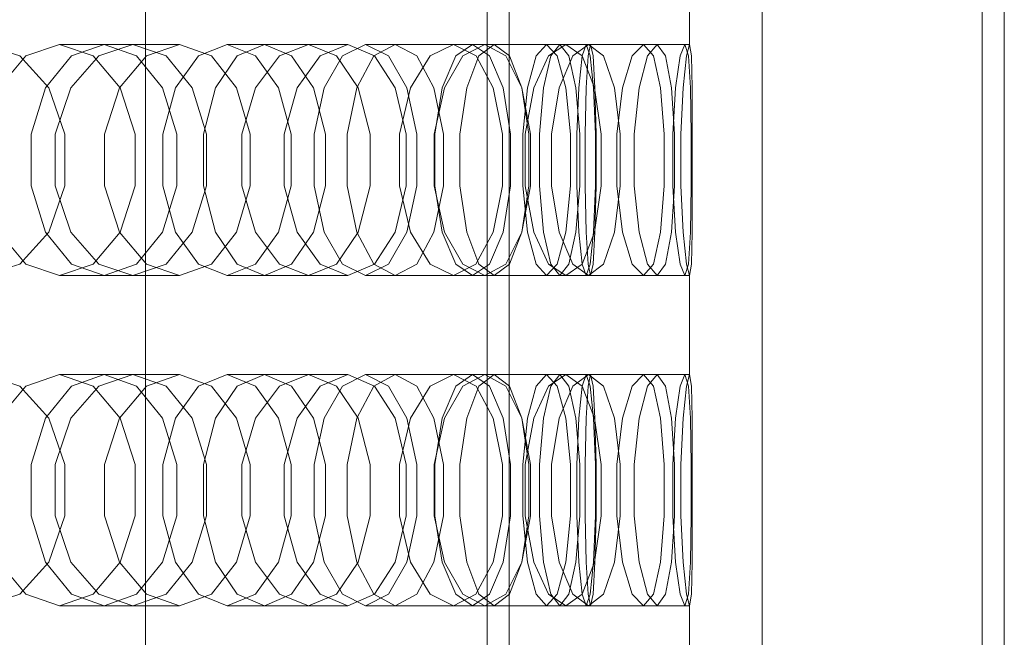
# Model space of a CAD drawing. Header units: millimetres. Extents: x -4738 to 65662, y -68080 to 6847.
# Tile 693 of 1056: x 25520 to 25699, y -18097 to -17984. Entities that reach past the tile are written whole.
import ezdxf

# ---------------------------------------------------------------- set-up
doc = ezdxf.new("R2010")
doc.units = ezdxf.units.MM
doc.layers.add('superior_briquetadora', color=7, linetype='Continuous', lineweight=0)

msp = doc.modelspace()

# ---------------------------------------------------------------- linework, layer by layer
at = {"layer": 'superior_briquetadora'}
for p, q in [((25542.964, -18160), (25542.964, -17800)), ((25605.067, -17805), (25605.067, -18195)), ((25609.067, -17805), (25609.067, -18195)), ((25695.067, -17805), (25695.067, -18195)), ((25699.067, -17805), (25699.067, -18195)), ((25605.067, -17816), (25605.067, -18194)), ((25655.067, -17816), (25655.067, -18194)), ((25641.845, -17971), (25641.845, -17989)), ((25520.167, -17991.08), (25513.486, -17989)), ((25527.368, -17989), (25521.249, -17991.08)), ((25527.368, -17989), (25540.706, -17989)), ((25533.487, -17991.08), (25527.368, -17989)), ((25529.549, -17991.08), (25535.443, -17989)), ((25534.508, -17991.08), (25540.706, -17989)), ((25535.443, -17989), (25549.169, -17989)), ((25535.443, -17989), (25541.338, -17991.08)), ((25540.706, -17989), (25546.747, -17991.08)), ((25549.169, -17989), (25543.193, -17991.08)), ((25554.983, -17991.08), (25549.169, -17989)), ((25557.801, -17989), (25552.616, -17991.08)), ((25557.801, -17989), (25572.602, -17989)), ((25562.987, -17991.08), (25557.801, -17989)), ((25559.668, -17991.08), (25564.605, -17989)), ((25564.605, -17989), (25579.733, -17989)), ((25564.605, -17989), (25569.543, -17991.08)), ((25567.329, -17991.08), (25572.602, -17989)), ((25572.602, -17989), (25577.701, -17991.08)), ((25579.733, -17989), (25574.706, -17991.08)), ((25582.969, -17989), (25578.806, -17991.08)), ((25584.582, -17991.08), (25579.733, -17989)), ((25582.969, -17989), (25598.98, -17989)), ((25587.132, -17991.08), (25582.969, -17989)), ((25584.49, -17991.08), (25588.385, -17989)), ((25588.385, -17989), (25604.657, -17989)), ((25588.385, -17989), (25592.281, -17991.08)), ((25594.723, -17991.08), (25598.98, -17989)), ((25598.98, -17989), (25603.05, -17991.08)), ((25602.44, -17989), (25599.371, -17991.08)), ((25604.657, -17989), (25600.666, -17991.08)), ((25602.44, -17989), (25619.388, -17989)), ((25605.51, -17991.08), (25602.44, -17989)), ((25603.59, -17991.08), (25606.377, -17989)), ((25608.458, -17991.08), (25604.657, -17989)), ((25606.377, -17989), (25623.514, -17989)), ((25606.377, -17989), (25609.164, -17991.08)), ((25615.883, -17989), (25613.959, -17991.08)), ((25615.883, -17989), (25633.477, -17989)), ((25617.806, -17991.08), (25615.883, -17989)), ((25616.219, -17991.08), (25619.388, -17989)), ((25616.641, -17991.08), (25618.272, -17989)), ((25618.272, -17989), (25635.981, -17989)), ((25618.272, -17989), (25619.903, -17991.08)), ((25619.388, -17989), (25622.358, -17991.08)), ((25623.514, -17989), (25620.626, -17991.08)), ((25623.066, -17989), (25622.321, -17991.08)), ((25623.066, -17989), (25641.006, -17989)), ((25623.81, -17991.08), (25623.066, -17989)), ((25623.42, -17991.08), (25623.867, -17989)), ((25626.201, -17991.08), (25623.514, -17989)), ((25623.867, -17989), (25641.845, -17989)), ((25623.867, -17989), (25624.314, -17991.08)), ((25631.45, -17991.08), (25633.477, -17989)), ((25633.477, -17989), (25635.297, -17991.08)), ((25635.981, -17989), (25634.246, -17991.08)), ((25637.508, -17991.08), (25635.981, -17989)), ((25640.155, -17991.08), (25641.006, -17989)), ((25641.006, -17989), (25641.645, -17991.08)), ((25641.845, -17989), (25641.292, -17991.08)), ((25642.186, -17991.08), (25641.845, -17989)), ((25521.249, -17991.08), (25516.342, -17996.907)), ((25525.421, -17996.906), (25520.167, -17991.08)), ((25524.821, -17996.907), (25529.549, -17991.08)), ((25529.425, -17996.906), (25534.508, -17991.08)), ((25538.394, -17996.907), (25533.487, -17991.08)), ((25543.193, -17991.08), (25538.285, -17996.906)), ((25541.338, -17991.08), (25546.065, -17996.907)), ((25546.747, -17991.08), (25551.477, -17996.906)), ((25552.616, -17991.08), (25548.458, -17996.907)), ((25559.529, -17996.906), (25554.983, -17991.08)), ((25555.708, -17996.907), (25559.668, -17991.08)), ((25562.976, -17996.906), (25567.329, -17991.08)), ((25567.145, -17996.907), (25562.987, -17991.08)), ((25569.543, -17991.08), (25573.502, -17996.907)), ((25574.706, -17991.08), (25570.547, -17996.906)), ((25578.806, -17991.08), (25575.467, -17996.907)), ((25577.701, -17991.08), (25581.663, -17996.906)), ((25581.366, -17996.907), (25584.49, -17991.08)), ((25588.341, -17996.906), (25584.582, -17991.08)), ((25590.471, -17996.907), (25587.132, -17991.08)), ((25591.173, -17996.906), (25594.723, -17991.08)), ((25592.281, -17991.08), (25595.405, -17996.907)), ((25599.371, -17991.08), (25596.909, -17996.907)), ((25600.666, -17991.08), (25597.327, -17996.906)), ((25601.354, -17996.907), (25603.59, -17991.08)), ((25603.05, -17991.08), (25606.176, -17996.906)), ((25607.972, -17996.907), (25605.51, -17991.08)), ((25611.366, -17996.906), (25608.458, -17991.08)), ((25609.164, -17991.08), (25611.399, -17996.907)), ((25613.959, -17991.08), (25612.417, -17996.907)), ((25613.533, -17996.906), (25616.219, -17991.08)), ((25615.333, -17996.907), (25616.641, -17991.08)), ((25619.349, -17996.907), (25617.806, -17991.08)), ((25620.626, -17991.08), (25618.164, -17996.906)), ((25619.903, -17991.08), (25621.211, -17996.907)), ((25622.321, -17991.08), (25621.724, -17996.907)), ((25622.358, -17991.08), (25624.596, -17996.906)), ((25623.061, -17996.907), (25623.42, -17991.08)), ((25624.407, -17996.907), (25623.81, -17991.08)), ((25624.314, -17991.08), (25624.672, -17996.907)), ((25628.209, -17996.906), (25626.201, -17991.08)), ((25629.675, -17996.906), (25631.45, -17991.08)), ((25634.246, -17991.08), (25632.704, -17996.906)), ((25635.297, -17991.08), (25636.607, -17996.906)), ((25638.582, -17996.906), (25637.508, -17991.08)), ((25639.321, -17996.906), (25640.155, -17991.08)), ((25641.292, -17991.08), (25640.696, -17996.906)), ((25641.645, -17991.08), (25642.005, -17996.906)), ((25642.307, -17996.906), (25642.186, -17991.08)), ((25522.198, -18005.327), (25524.821, -17996.907)), ((25528.297, -18005.326), (25525.421, -17996.906)), ((25526.56, -18005.326), (25529.425, -17996.906)), ((25538.285, -17996.906), (25535.516, -18005.326)), ((25541.118, -18005.327), (25538.394, -17996.907)), ((25546.065, -17996.907), (25548.689, -18005.327)), ((25548.458, -17996.907), (25546.15, -18005.327)), ((25551.477, -17996.906), (25554.058, -18005.326)), ((25553.511, -18005.327), (25555.708, -17996.907)), ((25562.006, -18005.326), (25559.529, -17996.906)), ((25560.511, -18005.326), (25562.976, -17996.906)), ((25569.453, -18005.327), (25567.145, -17996.907)), ((25570.547, -17996.906), (25568.19, -18005.326)), ((25573.502, -17996.907), (25575.7, -18005.327)), ((25575.467, -17996.907), (25573.614, -18005.327)), ((25579.632, -18005.327), (25581.366, -17996.907)), ((25581.663, -17996.906), (25583.814, -18005.326)), ((25590.378, -18005.326), (25588.341, -17996.906)), ((25589.15, -18005.326), (25591.173, -17996.906)), ((25592.323, -18005.327), (25590.471, -17996.907)), ((25595.405, -17996.907), (25597.139, -18005.327)), ((25597.327, -17996.906), (25595.42, -18005.326)), ((25596.909, -17996.907), (25595.543, -18005.327)), ((25600.114, -18005.327), (25601.354, -17996.907)), ((25606.176, -17996.906), (25607.859, -18005.326)), ((25609.338, -18005.327), (25607.972, -17996.907)), ((25612.927, -18005.326), (25611.366, -17996.906)), ((25611.399, -17996.907), (25612.64, -18005.327)), ((25612.417, -17996.907), (25611.56, -18005.327)), ((25611.987, -18005.326), (25613.533, -17996.906)), ((25614.607, -18005.327), (25615.333, -17996.907)), ((25618.164, -17996.906), (25616.742, -18005.326)), ((25620.205, -18005.327), (25619.349, -17996.907)), ((25621.211, -17996.907), (25621.937, -18005.327)), ((25621.724, -17996.907), (25621.393, -18005.327)), ((25622.862, -18005.327), (25623.061, -17996.907)), ((25624.739, -18005.327), (25624.407, -17996.907)), ((25624.596, -17996.906), (25625.782, -18005.326)), ((25624.672, -17996.907), (25624.871, -18005.327)), ((25629.268, -18005.326), (25628.209, -17996.906)), ((25628.632, -18005.326), (25629.675, -17996.906)), ((25632.704, -17996.906), (25631.79, -18005.326)), ((25636.607, -17996.906), (25637.276, -18005.326)), ((25639.12, -18005.326), (25638.582, -17996.906)), ((25638.8, -18005.326), (25639.321, -17996.906)), ((25640.696, -17996.906), (25640.306, -18005.326)), ((25642.005, -17996.906), (25642.146, -18005.326)), ((25642.316, -18005.326), (25642.307, -17996.906)), ((25522.198, -18014.673), (25522.198, -18005.327)), ((25526.56, -18014.674), (25526.56, -18005.326)), ((25528.297, -18014.674), (25528.297, -18005.326)), ((25535.516, -18005.326), (25535.516, -18014.674)), ((25541.118, -18014.673), (25541.118, -18005.327)), ((25546.15, -18005.327), (25546.15, -18014.673)), ((25548.689, -18005.327), (25548.689, -18014.673)), ((25553.511, -18014.673), (25553.511, -18005.327)), ((25554.058, -18005.326), (25554.058, -18014.674)), ((25560.511, -18014.674), (25560.511, -18005.326)), ((25562.006, -18014.674), (25562.006, -18005.326)), ((25568.19, -18005.326), (25568.19, -18014.674)), ((25569.453, -18014.673), (25569.453, -18005.327)), ((25573.614, -18005.327), (25573.614, -18014.673)), ((25575.7, -18005.327), (25575.7, -18014.673)), ((25579.632, -18014.673), (25579.632, -18005.327)), ((25583.814, -18005.326), (25583.814, -18014.674)), ((25589.15, -18014.674), (25589.15, -18005.326)), ((25590.378, -18014.674), (25590.378, -18005.326)), ((25592.323, -18014.673), (25592.323, -18005.327)), ((25595.42, -18005.326), (25595.42, -18014.674)), ((25595.543, -18005.327), (25595.543, -18014.673)), ((25597.139, -18005.327), (25597.139, -18014.673)), ((25600.114, -18014.673), (25600.114, -18005.327)), ((25607.859, -18005.326), (25607.859, -18014.674)), ((25609.338, -18014.673), (25609.338, -18005.327)), ((25611.56, -18005.327), (25611.56, -18014.673)), ((25611.987, -18014.674), (25611.987, -18005.326)), ((25612.64, -18005.327), (25612.64, -18014.673)), ((25612.927, -18014.674), (25612.927, -18005.326)), ((25614.607, -18014.673), (25614.607, -18005.327)), ((25616.742, -18005.326), (25616.742, -18014.674)), ((25620.205, -18014.673), (25620.205, -18005.327)), ((25621.393, -18005.327), (25621.393, -18014.673)), ((25621.937, -18005.327), (25621.937, -18014.673)), ((25622.862, -18014.673), (25622.862, -18005.327)), ((25624.739, -18014.673), (25624.739, -18005.327)), ((25624.871, -18005.327), (25624.871, -18014.673)), ((25625.782, -18005.326), (25625.782, -18014.674)), ((25628.632, -18014.674), (25628.632, -18005.326)), ((25629.268, -18014.674), (25629.268, -18005.326)), ((25631.79, -18005.326), (25631.79, -18014.674)), ((25637.276, -18005.326), (25637.276, -18014.674)), ((25638.8, -18014.674), (25638.8, -18005.326)), ((25639.12, -18014.674), (25639.12, -18005.326)), ((25640.306, -18005.326), (25640.306, -18014.674)), ((25642.146, -18005.326), (25642.146, -18014.674)), ((25642.316, -18014.674), (25642.316, -18005.326)), ((25524.821, -18023.093), (25522.198, -18014.673)), ((25525.421, -18023.094), (25528.297, -18014.674)), ((25529.425, -18023.094), (25526.56, -18014.674)), ((25535.516, -18014.674), (25538.285, -18023.094)), ((25538.394, -18023.093), (25541.118, -18014.673)), ((25548.689, -18014.673), (25546.065, -18023.093)), ((25546.15, -18014.673), (25548.458, -18023.093)), ((25554.058, -18014.674), (25551.477, -18023.094)), ((25555.708, -18023.093), (25553.511, -18014.673)), ((25559.529, -18023.094), (25562.006, -18014.674)), ((25562.976, -18023.094), (25560.511, -18014.674)), ((25567.145, -18023.093), (25569.453, -18014.673)), ((25568.19, -18014.674), (25570.547, -18023.094)), ((25575.7, -18014.673), (25573.502, -18023.093)), ((25573.614, -18014.673), (25575.467, -18023.093)), ((25581.366, -18023.093), (25579.632, -18014.673)), ((25583.814, -18014.674), (25581.663, -18023.094)), ((25588.341, -18023.094), (25590.378, -18014.674)), ((25591.173, -18023.094), (25589.15, -18014.674)), ((25590.471, -18023.093), (25592.323, -18014.673)), ((25597.139, -18014.673), (25595.405, -18023.093)), ((25595.42, -18014.674), (25597.327, -18023.094)), ((25595.543, -18014.673), (25596.909, -18023.093)), ((25601.354, -18023.093), (25600.114, -18014.673)), ((25607.859, -18014.674), (25606.176, -18023.094)), ((25607.972, -18023.093), (25609.338, -18014.673)), ((25611.366, -18023.094), (25612.927, -18014.674)), ((25612.64, -18014.673), (25611.399, -18023.093)), ((25611.56, -18014.673), (25612.417, -18023.093)), ((25613.533, -18023.094), (25611.987, -18014.674)), ((25615.333, -18023.093), (25614.607, -18014.673)), ((25616.742, -18014.674), (25618.164, -18023.094)), ((25619.349, -18023.093), (25620.205, -18014.673)), ((25621.937, -18014.673), (25621.211, -18023.093)), ((25621.393, -18014.673), (25621.724, -18023.093)), ((25623.061, -18023.093), (25622.862, -18014.673)), ((25624.407, -18023.093), (25624.739, -18014.673)), ((25625.782, -18014.674), (25624.596, -18023.094)), ((25624.871, -18014.673), (25624.672, -18023.093)), ((25628.209, -18023.094), (25629.268, -18014.674)), ((25629.675, -18023.094), (25628.632, -18014.674)), ((25631.79, -18014.674), (25632.704, -18023.094)), ((25637.276, -18014.674), (25636.607, -18023.094)), ((25638.582, -18023.094), (25639.12, -18014.674)), ((25639.321, -18023.094), (25638.8, -18014.674)), ((25640.306, -18014.674), (25640.696, -18023.094)), ((25642.146, -18014.674), (25642.005, -18023.094)), ((25642.307, -18023.094), (25642.316, -18014.674)), ((25516.342, -18023.093), (25521.249, -18028.92)), ((25520.167, -18028.92), (25525.421, -18023.094)), ((25529.549, -18028.92), (25524.821, -18023.093)), ((25534.508, -18028.92), (25529.425, -18023.094)), ((25533.487, -18028.92), (25538.394, -18023.093)), ((25538.285, -18023.094), (25543.193, -18028.92)), ((25546.065, -18023.093), (25541.338, -18028.92)), ((25551.477, -18023.094), (25546.747, -18028.92)), ((25548.458, -18023.093), (25552.616, -18028.92)), ((25554.983, -18028.92), (25559.529, -18023.094)), ((25559.668, -18028.92), (25555.708, -18023.093)), ((25567.329, -18028.92), (25562.976, -18023.094)), ((25562.987, -18028.92), (25567.145, -18023.093)), ((25573.502, -18023.093), (25569.543, -18028.92)), ((25570.547, -18023.094), (25574.706, -18028.92)), ((25575.467, -18023.093), (25578.806, -18028.92)), ((25581.663, -18023.094), (25577.701, -18028.92)), ((25584.49, -18028.92), (25581.366, -18023.093)), ((25584.582, -18028.92), (25588.341, -18023.094)), ((25587.132, -18028.92), (25590.471, -18023.093)), ((25594.723, -18028.92), (25591.173, -18023.094)), ((25595.405, -18023.093), (25592.281, -18028.92)), ((25596.909, -18023.093), (25599.371, -18028.92)), ((25597.327, -18023.094), (25600.666, -18028.92)), ((25603.59, -18028.92), (25601.354, -18023.093)), ((25606.176, -18023.094), (25603.049, -18028.92)), ((25605.51, -18028.92), (25607.972, -18023.093)), ((25608.458, -18028.92), (25611.366, -18023.094)), ((25611.399, -18023.093), (25609.164, -18028.92)), ((25612.417, -18023.093), (25613.959, -18028.92)), ((25616.219, -18028.92), (25613.533, -18023.094)), ((25616.641, -18028.92), (25615.333, -18023.093)), ((25617.806, -18028.92), (25619.349, -18023.093)), ((25618.164, -18023.094), (25620.626, -18028.92)), ((25621.211, -18023.093), (25619.903, -18028.92)), ((25621.724, -18023.093), (25622.321, -18028.92)), ((25624.596, -18023.094), (25622.358, -18028.92)), ((25623.42, -18028.92), (25623.061, -18023.093)), ((25623.81, -18028.92), (25624.407, -18023.093)), ((25624.672, -18023.093), (25624.314, -18028.92)), ((25626.201, -18028.92), (25628.209, -18023.094)), ((25631.45, -18028.92), (25629.675, -18023.094)), ((25632.704, -18023.094), (25634.246, -18028.92)), ((25636.607, -18023.094), (25635.297, -18028.92)), ((25637.508, -18028.92), (25638.582, -18023.094)), ((25640.155, -18028.92), (25639.321, -18023.094)), ((25640.696, -18023.094), (25641.292, -18028.92)), ((25642.005, -18023.094), (25641.645, -18028.92)), ((25642.186, -18028.92), (25642.307, -18023.094)), ((25513.486, -18031), (25520.167, -18028.92)), ((25521.249, -18028.92), (25527.368, -18031)), ((25527.368, -18031), (25533.487, -18028.92)), ((25535.443, -18031), (25529.549, -18028.92)), ((25540.706, -18031), (25534.508, -18028.92)), ((25541.338, -18028.92), (25535.443, -18031)), ((25546.747, -18028.92), (25540.706, -18031)), ((25543.193, -18028.92), (25549.169, -18031)), ((25549.169, -18031), (25554.983, -18028.92)), ((25552.616, -18028.92), (25557.801, -18031)), ((25557.801, -18031), (25562.987, -18028.92)), ((25564.605, -18031), (25559.668, -18028.92)), ((25569.543, -18028.92), (25564.605, -18031)), ((25572.602, -18031), (25567.329, -18028.92)), ((25577.701, -18028.92), (25572.602, -18031)), ((25574.706, -18028.92), (25579.733, -18031)), ((25578.806, -18028.92), (25582.969, -18031)), ((25579.733, -18031), (25584.582, -18028.92)), ((25582.969, -18031), (25587.132, -18028.92)), ((25588.385, -18031), (25584.49, -18028.92)), ((25592.281, -18028.92), (25588.385, -18031)), ((25598.98, -18031), (25594.723, -18028.92)), ((25603.049, -18028.92), (25598.98, -18031)), ((25599.371, -18028.92), (25602.44, -18031)), ((25600.666, -18028.92), (25604.657, -18031)), ((25602.44, -18031), (25605.51, -18028.92)), ((25606.377, -18031), (25603.59, -18028.92)), ((25604.657, -18031), (25608.458, -18028.92)), ((25609.164, -18028.92), (25606.377, -18031)), ((25613.959, -18028.92), (25615.883, -18031)), ((25615.883, -18031), (25617.806, -18028.92)), ((25619.388, -18031), (25616.219, -18028.92)), ((25618.272, -18031), (25616.641, -18028.92)), ((25619.903, -18028.92), (25618.272, -18031)), ((25622.358, -18028.92), (25619.388, -18031)), ((25620.626, -18028.92), (25623.514, -18031)), ((25622.321, -18028.92), (25623.066, -18031)), ((25623.066, -18031), (25623.81, -18028.92)), ((25623.867, -18031), (25623.42, -18028.92)), ((25623.514, -18031), (25626.201, -18028.92)), ((25624.314, -18028.92), (25623.867, -18031)), ((25633.477, -18031), (25631.45, -18028.92)), ((25635.297, -18028.92), (25633.477, -18031)), ((25634.246, -18028.92), (25635.981, -18031)), ((25635.981, -18031), (25637.508, -18028.92)), ((25641.006, -18031), (25640.155, -18028.92)), ((25641.645, -18028.92), (25641.006, -18031)), ((25641.292, -18028.92), (25641.845, -18031)), ((25641.845, -18031), (25642.186, -18028.92)), ((25527.368, -18031), (25540.706, -18031)), ((25535.443, -18031), (25549.169, -18031)), ((25557.801, -18031), (25572.602, -18031)), ((25564.605, -18031), (25579.733, -18031)), ((25582.969, -18031), (25598.98, -18031)), ((25588.385, -18031), (25604.657, -18031)), ((25602.44, -18031), (25619.388, -18031)), ((25606.377, -18031), (25623.514, -18031)), ((25615.883, -18031), (25633.477, -18031)), ((25618.272, -18031), (25635.981, -18031)), ((25623.066, -18031), (25641.006, -18031)), ((25623.867, -18031), (25641.845, -18031)), ((25641.845, -18031), (25641.845, -18049)), ((25520.167, -18051.08), (25513.486, -18049)), ((25527.368, -18049), (25521.249, -18051.08)), ((25527.368, -18049), (25540.706, -18049)), ((25533.487, -18051.08), (25527.368, -18049)), ((25529.549, -18051.08), (25535.443, -18049)), ((25534.508, -18051.08), (25540.706, -18049)), ((25535.443, -18049), (25549.169, -18049)), ((25535.443, -18049), (25541.338, -18051.08)), ((25540.706, -18049), (25546.747, -18051.08)), ((25549.169, -18049), (25543.193, -18051.08)), ((25554.983, -18051.08), (25549.169, -18049)), ((25557.801, -18049), (25552.616, -18051.08)), ((25557.801, -18049), (25572.602, -18049)), ((25562.987, -18051.08), (25557.801, -18049)), ((25559.668, -18051.08), (25564.605, -18049)), ((25564.605, -18049), (25579.733, -18049)), ((25564.605, -18049), (25569.543, -18051.08)), ((25567.329, -18051.08), (25572.602, -18049)), ((25572.602, -18049), (25577.701, -18051.08)), ((25579.733, -18049), (25574.706, -18051.08)), ((25582.969, -18049), (25578.806, -18051.08)), ((25584.582, -18051.08), (25579.733, -18049)), ((25582.969, -18049), (25598.98, -18049)), ((25587.132, -18051.08), (25582.969, -18049)), ((25584.49, -18051.08), (25588.385, -18049)), ((25588.385, -18049), (25604.657, -18049)), ((25588.385, -18049), (25592.281, -18051.08)), ((25594.723, -18051.08), (25598.98, -18049)), ((25598.98, -18049), (25603.05, -18051.08)), ((25602.44, -18049), (25599.371, -18051.08)), ((25604.657, -18049), (25600.666, -18051.08)), ((25602.44, -18049), (25619.388, -18049)), ((25605.51, -18051.08), (25602.44, -18049)), ((25603.59, -18051.08), (25606.377, -18049)), ((25608.458, -18051.08), (25604.657, -18049)), ((25606.377, -18049), (25623.514, -18049)), ((25606.377, -18049), (25609.164, -18051.08)), ((25615.883, -18049), (25613.959, -18051.08)), ((25615.883, -18049), (25633.477, -18049)), ((25617.806, -18051.08), (25615.883, -18049)), ((25616.219, -18051.08), (25619.388, -18049)), ((25616.641, -18051.08), (25618.272, -18049)), ((25618.272, -18049), (25635.981, -18049)), ((25618.272, -18049), (25619.903, -18051.08)), ((25619.388, -18049), (25622.358, -18051.08)), ((25623.514, -18049), (25620.626, -18051.08)), ((25623.066, -18049), (25622.321, -18051.08)), ((25623.066, -18049), (25641.006, -18049)), ((25623.81, -18051.08), (25623.066, -18049)), ((25623.42, -18051.08), (25623.867, -18049)), ((25626.201, -18051.08), (25623.514, -18049)), ((25623.867, -18049), (25641.845, -18049)), ((25623.867, -18049), (25624.314, -18051.08)), ((25631.45, -18051.08), (25633.477, -18049)), ((25633.477, -18049), (25635.297, -18051.08)), ((25635.981, -18049), (25634.246, -18051.08)), ((25637.508, -18051.08), (25635.981, -18049)), ((25640.155, -18051.08), (25641.006, -18049)), ((25641.006, -18049), (25641.645, -18051.08)), ((25641.845, -18049), (25641.292, -18051.08)), ((25642.186, -18051.08), (25641.845, -18049)), ((25521.249, -18051.08), (25516.342, -18056.907)), ((25525.421, -18056.906), (25520.167, -18051.08)), ((25524.821, -18056.907), (25529.549, -18051.08)), ((25529.425, -18056.906), (25534.508, -18051.08)), ((25538.394, -18056.907), (25533.487, -18051.08)), ((25543.193, -18051.08), (25538.285, -18056.906)), ((25541.338, -18051.08), (25546.065, -18056.907)), ((25546.747, -18051.08), (25551.477, -18056.906)), ((25552.616, -18051.08), (25548.458, -18056.907)), ((25559.529, -18056.906), (25554.983, -18051.08)), ((25555.708, -18056.907), (25559.668, -18051.08)), ((25562.976, -18056.906), (25567.329, -18051.08)), ((25567.145, -18056.907), (25562.987, -18051.08)), ((25569.543, -18051.08), (25573.502, -18056.907)), ((25574.706, -18051.08), (25570.547, -18056.906)), ((25578.806, -18051.08), (25575.467, -18056.907)), ((25577.701, -18051.08), (25581.663, -18056.906)), ((25581.366, -18056.907), (25584.49, -18051.08)), ((25588.341, -18056.906), (25584.582, -18051.08)), ((25590.471, -18056.907), (25587.132, -18051.08)), ((25591.173, -18056.906), (25594.723, -18051.08)), ((25592.281, -18051.08), (25595.405, -18056.907)), ((25599.371, -18051.08), (25596.909, -18056.907)), ((25600.666, -18051.08), (25597.327, -18056.906)), ((25601.354, -18056.907), (25603.59, -18051.08)), ((25603.05, -18051.08), (25606.176, -18056.906)), ((25607.972, -18056.907), (25605.51, -18051.08)), ((25611.366, -18056.906), (25608.458, -18051.08)), ((25609.164, -18051.08), (25611.399, -18056.907)), ((25613.959, -18051.08), (25612.417, -18056.907)), ((25613.533, -18056.906), (25616.219, -18051.08)), ((25615.333, -18056.907), (25616.641, -18051.08)), ((25619.349, -18056.907), (25617.806, -18051.08)), ((25620.626, -18051.08), (25618.164, -18056.906)), ((25619.903, -18051.08), (25621.211, -18056.907)), ((25622.321, -18051.08), (25621.724, -18056.907)), ((25622.358, -18051.08), (25624.596, -18056.906)), ((25623.061, -18056.907), (25623.42, -18051.08)), ((25624.407, -18056.907), (25623.81, -18051.08)), ((25624.314, -18051.08), (25624.672, -18056.907)), ((25628.209, -18056.906), (25626.201, -18051.08)), ((25629.675, -18056.906), (25631.45, -18051.08)), ((25634.246, -18051.08), (25632.704, -18056.906)), ((25635.297, -18051.08), (25636.607, -18056.906)), ((25638.582, -18056.906), (25637.508, -18051.08)), ((25639.321, -18056.906), (25640.155, -18051.08)), ((25641.292, -18051.08), (25640.696, -18056.906)), ((25641.645, -18051.08), (25642.005, -18056.906)), ((25642.307, -18056.906), (25642.186, -18051.08)), ((25522.198, -18065.327), (25524.821, -18056.907)), ((25528.297, -18065.326), (25525.421, -18056.906)), ((25526.56, -18065.326), (25529.425, -18056.906)), ((25538.285, -18056.906), (25535.516, -18065.326)), ((25541.118, -18065.327), (25538.394, -18056.907)), ((25546.065, -18056.907), (25548.689, -18065.327)), ((25548.458, -18056.907), (25546.15, -18065.327)), ((25551.477, -18056.906), (25554.058, -18065.326)), ((25553.511, -18065.327), (25555.708, -18056.907)), ((25562.006, -18065.326), (25559.529, -18056.906)), ((25560.511, -18065.326), (25562.976, -18056.906)), ((25569.453, -18065.327), (25567.145, -18056.907)), ((25570.547, -18056.906), (25568.19, -18065.326)), ((25573.502, -18056.907), (25575.7, -18065.327)), ((25575.467, -18056.907), (25573.614, -18065.327)), ((25579.632, -18065.327), (25581.366, -18056.907)), ((25581.663, -18056.906), (25583.814, -18065.326)), ((25590.378, -18065.326), (25588.341, -18056.906)), ((25589.15, -18065.326), (25591.173, -18056.906)), ((25592.323, -18065.327), (25590.471, -18056.907)), ((25595.405, -18056.907), (25597.139, -18065.327)), ((25597.327, -18056.906), (25595.42, -18065.326)), ((25596.909, -18056.907), (25595.543, -18065.327)), ((25600.114, -18065.327), (25601.354, -18056.907)), ((25606.176, -18056.906), (25607.859, -18065.326)), ((25609.338, -18065.327), (25607.972, -18056.907)), ((25612.927, -18065.326), (25611.366, -18056.906)), ((25611.399, -18056.907), (25612.64, -18065.327)), ((25612.417, -18056.907), (25611.56, -18065.327)), ((25611.987, -18065.326), (25613.533, -18056.906)), ((25614.607, -18065.327), (25615.333, -18056.907)), ((25618.164, -18056.906), (25616.742, -18065.326)), ((25620.205, -18065.327), (25619.349, -18056.907)), ((25621.211, -18056.907), (25621.937, -18065.327)), ((25621.724, -18056.907), (25621.393, -18065.327)), ((25622.862, -18065.327), (25623.061, -18056.907)), ((25624.739, -18065.327), (25624.407, -18056.907)), ((25624.596, -18056.906), (25625.782, -18065.326)), ((25624.672, -18056.907), (25624.871, -18065.327)), ((25629.268, -18065.326), (25628.209, -18056.906)), ((25628.632, -18065.326), (25629.675, -18056.906)), ((25632.704, -18056.906), (25631.79, -18065.326)), ((25636.607, -18056.906), (25637.276, -18065.326)), ((25639.12, -18065.326), (25638.582, -18056.906)), ((25638.8, -18065.326), (25639.321, -18056.906)), ((25640.696, -18056.906), (25640.306, -18065.326)), ((25642.005, -18056.906), (25642.146, -18065.326)), ((25642.316, -18065.326), (25642.307, -18056.906)), ((25522.198, -18074.673), (25522.198, -18065.327)), ((25526.56, -18074.674), (25526.56, -18065.326)), ((25528.297, -18074.674), (25528.297, -18065.326)), ((25535.516, -18065.326), (25535.516, -18074.674)), ((25541.118, -18074.673), (25541.118, -18065.327)), ((25546.15, -18065.327), (25546.15, -18074.673)), ((25548.689, -18065.327), (25548.689, -18074.673)), ((25553.511, -18074.673), (25553.511, -18065.327)), ((25554.058, -18065.326), (25554.058, -18074.674)), ((25560.511, -18074.674), (25560.511, -18065.326)), ((25562.006, -18074.674), (25562.006, -18065.326)), ((25568.19, -18065.326), (25568.19, -18074.674)), ((25569.453, -18074.673), (25569.453, -18065.327)), ((25573.614, -18065.327), (25573.614, -18074.673)), ((25575.7, -18065.327), (25575.7, -18074.673)), ((25579.632, -18074.673), (25579.632, -18065.327)), ((25583.814, -18065.326), (25583.814, -18074.674)), ((25589.15, -18074.674), (25589.15, -18065.326)), ((25590.378, -18074.674), (25590.378, -18065.326)), ((25592.323, -18074.673), (25592.323, -18065.327)), ((25595.42, -18065.326), (25595.42, -18074.674)), ((25595.543, -18065.327), (25595.543, -18074.673)), ((25597.139, -18065.327), (25597.139, -18074.673)), ((25600.114, -18074.673), (25600.114, -18065.327)), ((25607.859, -18065.326), (25607.859, -18074.674)), ((25609.338, -18074.673), (25609.338, -18065.327)), ((25611.56, -18065.327), (25611.56, -18074.673)), ((25611.987, -18074.674), (25611.987, -18065.326)), ((25612.64, -18065.327), (25612.64, -18074.673)), ((25612.927, -18074.674), (25612.927, -18065.326)), ((25614.607, -18074.673), (25614.607, -18065.327)), ((25616.742, -18065.326), (25616.742, -18074.674)), ((25620.205, -18074.673), (25620.205, -18065.327)), ((25621.393, -18065.327), (25621.393, -18074.673)), ((25621.937, -18065.327), (25621.937, -18074.673)), ((25622.862, -18074.673), (25622.862, -18065.327)), ((25624.739, -18074.673), (25624.739, -18065.327)), ((25624.871, -18065.327), (25624.871, -18074.673)), ((25625.782, -18065.326), (25625.782, -18074.674)), ((25628.632, -18074.674), (25628.632, -18065.326)), ((25629.268, -18074.674), (25629.268, -18065.326)), ((25631.79, -18065.326), (25631.79, -18074.674)), ((25637.276, -18065.326), (25637.276, -18074.674)), ((25638.8, -18074.674), (25638.8, -18065.326)), ((25639.12, -18074.674), (25639.12, -18065.326)), ((25640.306, -18065.326), (25640.306, -18074.674)), ((25642.146, -18065.326), (25642.146, -18074.674)), ((25642.316, -18074.674), (25642.316, -18065.326)), ((25524.821, -18083.093), (25522.198, -18074.673)), ((25525.421, -18083.094), (25528.297, -18074.674)), ((25529.425, -18083.094), (25526.56, -18074.674)), ((25535.516, -18074.674), (25538.285, -18083.094)), ((25538.394, -18083.093), (25541.118, -18074.673)), ((25548.689, -18074.673), (25546.065, -18083.093)), ((25546.15, -18074.673), (25548.458, -18083.093)), ((25554.058, -18074.674), (25551.477, -18083.094)), ((25555.708, -18083.093), (25553.511, -18074.673)), ((25559.529, -18083.094), (25562.006, -18074.674)), ((25562.976, -18083.094), (25560.511, -18074.674)), ((25567.145, -18083.093), (25569.453, -18074.673)), ((25568.19, -18074.674), (25570.547, -18083.094)), ((25575.7, -18074.673), (25573.502, -18083.093)), ((25573.614, -18074.673), (25575.467, -18083.093)), ((25581.366, -18083.093), (25579.632, -18074.673)), ((25583.814, -18074.674), (25581.663, -18083.094)), ((25588.341, -18083.094), (25590.378, -18074.674)), ((25591.173, -18083.094), (25589.15, -18074.674)), ((25590.471, -18083.093), (25592.323, -18074.673)), ((25597.139, -18074.673), (25595.405, -18083.093)), ((25595.42, -18074.674), (25597.327, -18083.094)), ((25595.543, -18074.673), (25596.909, -18083.093)), ((25601.354, -18083.093), (25600.114, -18074.673)), ((25607.859, -18074.674), (25606.176, -18083.094)), ((25607.972, -18083.093), (25609.338, -18074.673)), ((25611.366, -18083.094), (25612.927, -18074.674)), ((25612.64, -18074.673), (25611.399, -18083.093)), ((25611.56, -18074.673), (25612.417, -18083.093)), ((25613.533, -18083.094), (25611.987, -18074.674)), ((25615.333, -18083.093), (25614.607, -18074.673)), ((25616.742, -18074.674), (25618.164, -18083.094)), ((25619.349, -18083.093), (25620.205, -18074.673)), ((25621.937, -18074.673), (25621.211, -18083.093)), ((25621.393, -18074.673), (25621.724, -18083.093)), ((25623.061, -18083.093), (25622.862, -18074.673)), ((25624.407, -18083.093), (25624.739, -18074.673)), ((25625.782, -18074.674), (25624.596, -18083.094)), ((25624.871, -18074.673), (25624.672, -18083.093)), ((25628.209, -18083.094), (25629.268, -18074.674)), ((25629.675, -18083.094), (25628.632, -18074.674)), ((25631.79, -18074.674), (25632.704, -18083.094)), ((25637.276, -18074.674), (25636.607, -18083.094)), ((25638.582, -18083.094), (25639.12, -18074.674)), ((25639.321, -18083.094), (25638.8, -18074.674)), ((25640.306, -18074.674), (25640.696, -18083.094)), ((25642.146, -18074.674), (25642.005, -18083.094)), ((25642.307, -18083.094), (25642.316, -18074.674)), ((25516.342, -18083.093), (25521.249, -18088.92)), ((25520.167, -18088.92), (25525.421, -18083.094)), ((25529.549, -18088.92), (25524.821, -18083.093)), ((25534.508, -18088.92), (25529.425, -18083.094)), ((25533.487, -18088.92), (25538.394, -18083.093)), ((25538.285, -18083.094), (25543.193, -18088.92)), ((25546.065, -18083.093), (25541.338, -18088.92)), ((25551.477, -18083.094), (25546.747, -18088.92)), ((25548.458, -18083.093), (25552.616, -18088.92)), ((25554.983, -18088.92), (25559.529, -18083.094)), ((25559.668, -18088.92), (25555.708, -18083.093)), ((25567.329, -18088.92), (25562.976, -18083.094)), ((25562.987, -18088.92), (25567.145, -18083.093)), ((25573.502, -18083.093), (25569.543, -18088.92)), ((25570.547, -18083.094), (25574.706, -18088.92)), ((25575.467, -18083.093), (25578.806, -18088.92)), ((25581.663, -18083.094), (25577.701, -18088.92)), ((25584.49, -18088.92), (25581.366, -18083.093)), ((25584.582, -18088.92), (25588.341, -18083.094)), ((25587.132, -18088.92), (25590.471, -18083.093)), ((25594.723, -18088.92), (25591.173, -18083.094)), ((25595.405, -18083.093), (25592.281, -18088.92)), ((25596.909, -18083.093), (25599.371, -18088.92)), ((25597.327, -18083.094), (25600.666, -18088.92)), ((25603.59, -18088.92), (25601.354, -18083.093)), ((25606.176, -18083.094), (25603.049, -18088.92)), ((25605.51, -18088.92), (25607.972, -18083.093)), ((25608.458, -18088.92), (25611.366, -18083.094)), ((25611.399, -18083.093), (25609.164, -18088.92)), ((25612.417, -18083.093), (25613.959, -18088.92)), ((25616.219, -18088.92), (25613.533, -18083.094)), ((25616.641, -18088.92), (25615.333, -18083.093)), ((25617.806, -18088.92), (25619.349, -18083.093)), ((25618.164, -18083.094), (25620.626, -18088.92)), ((25621.211, -18083.093), (25619.903, -18088.92)), ((25621.724, -18083.093), (25622.321, -18088.92)), ((25624.596, -18083.094), (25622.358, -18088.92)), ((25623.42, -18088.92), (25623.061, -18083.093)), ((25623.81, -18088.92), (25624.407, -18083.093)), ((25624.672, -18083.093), (25624.314, -18088.92)), ((25626.201, -18088.92), (25628.209, -18083.094)), ((25631.45, -18088.92), (25629.675, -18083.094)), ((25632.704, -18083.094), (25634.246, -18088.92)), ((25636.607, -18083.094), (25635.297, -18088.92)), ((25637.508, -18088.92), (25638.582, -18083.094)), ((25640.155, -18088.92), (25639.321, -18083.094)), ((25640.696, -18083.094), (25641.292, -18088.92)), ((25642.005, -18083.094), (25641.645, -18088.92)), ((25642.186, -18088.92), (25642.307, -18083.094)), ((25513.486, -18091), (25520.167, -18088.92)), ((25521.249, -18088.92), (25527.368, -18091)), ((25527.368, -18091), (25533.487, -18088.92)), ((25535.443, -18091), (25529.549, -18088.92)), ((25540.706, -18091), (25534.508, -18088.92)), ((25541.338, -18088.92), (25535.443, -18091)), ((25546.747, -18088.92), (25540.706, -18091)), ((25543.193, -18088.92), (25549.169, -18091)), ((25549.169, -18091), (25554.983, -18088.92)), ((25552.616, -18088.92), (25557.801, -18091)), ((25557.801, -18091), (25562.987, -18088.92)), ((25564.605, -18091), (25559.668, -18088.92)), ((25569.543, -18088.92), (25564.605, -18091)), ((25572.602, -18091), (25567.329, -18088.92)), ((25577.701, -18088.92), (25572.602, -18091)), ((25574.706, -18088.92), (25579.733, -18091)), ((25578.806, -18088.92), (25582.969, -18091)), ((25579.733, -18091), (25584.582, -18088.92)), ((25582.969, -18091), (25587.132, -18088.92)), ((25588.385, -18091), (25584.49, -18088.92)), ((25592.281, -18088.92), (25588.385, -18091)), ((25598.98, -18091), (25594.723, -18088.92)), ((25603.049, -18088.92), (25598.98, -18091)), ((25599.371, -18088.92), (25602.44, -18091)), ((25600.666, -18088.92), (25604.657, -18091)), ((25602.44, -18091), (25605.51, -18088.92)), ((25606.377, -18091), (25603.59, -18088.92)), ((25604.657, -18091), (25608.458, -18088.92)), ((25609.164, -18088.92), (25606.377, -18091)), ((25613.959, -18088.92), (25615.883, -18091)), ((25615.883, -18091), (25617.806, -18088.92)), ((25619.388, -18091), (25616.219, -18088.92)), ((25618.272, -18091), (25616.641, -18088.92)), ((25619.903, -18088.92), (25618.272, -18091)), ((25622.358, -18088.92), (25619.388, -18091)), ((25620.626, -18088.92), (25623.514, -18091)), ((25622.321, -18088.92), (25623.066, -18091)), ((25623.066, -18091), (25623.81, -18088.92)), ((25623.867, -18091), (25623.42, -18088.92)), ((25623.514, -18091), (25626.201, -18088.92)), ((25624.314, -18088.92), (25623.867, -18091)), ((25633.477, -18091), (25631.45, -18088.92)), ((25635.297, -18088.92), (25633.477, -18091)), ((25634.246, -18088.92), (25635.981, -18091)), ((25635.981, -18091), (25637.508, -18088.92)), ((25641.006, -18091), (25640.155, -18088.92)), ((25641.645, -18088.92), (25641.006, -18091)), ((25641.292, -18088.92), (25641.845, -18091)), ((25641.845, -18091), (25642.186, -18088.92)), ((25527.368, -18091), (25540.706, -18091)), ((25535.443, -18091), (25549.169, -18091)), ((25557.801, -18091), (25572.602, -18091)), ((25564.605, -18091), (25579.733, -18091)), ((25582.969, -18091), (25598.98, -18091)), ((25588.385, -18091), (25604.657, -18091)), ((25602.44, -18091), (25619.388, -18091)), ((25606.377, -18091), (25623.514, -18091)), ((25615.883, -18091), (25633.477, -18091)), ((25618.272, -18091), (25635.981, -18091)), ((25623.066, -18091), (25641.006, -18091)), ((25623.867, -18091), (25641.845, -18091)), ((25641.845, -18091), (25641.845, -18109))]:
    msp.add_line(p, q, dxfattribs=at)

doc.saveas('drawing.dxf')
